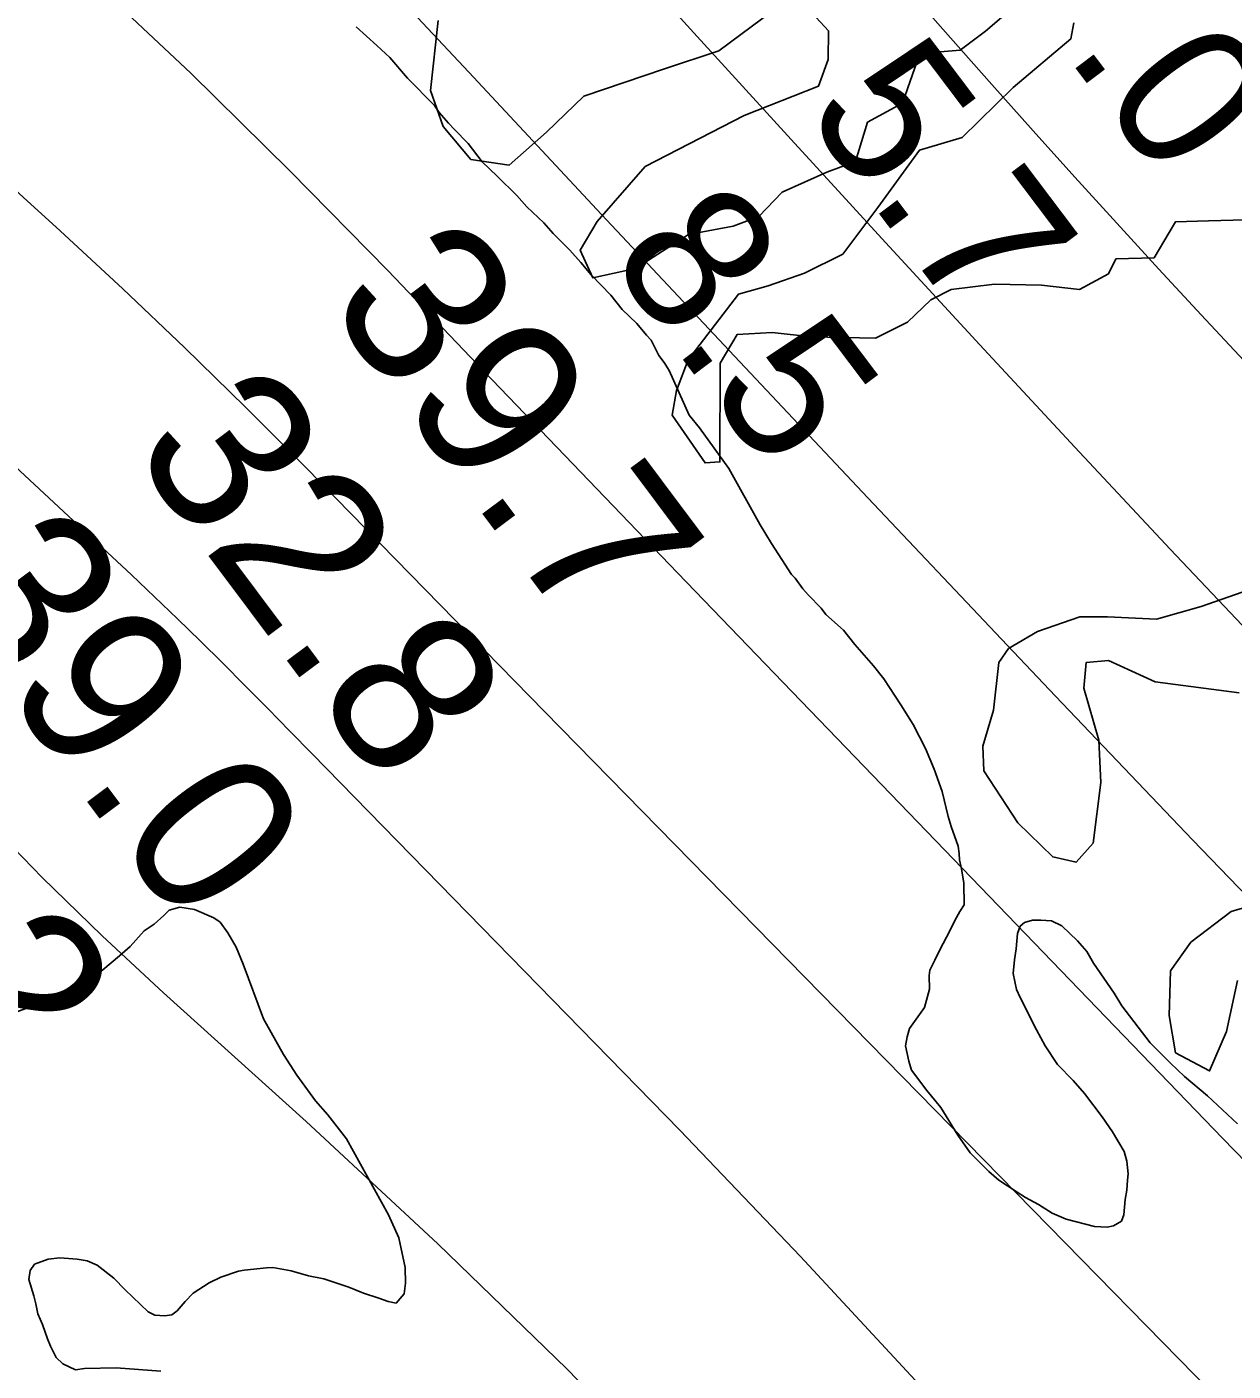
# Model space of a CAD drawing. Extents: x 3245246 to 3283090, y 806824 to 832173.
# Drawn here: x 3269117 to 3269611, y 815662 to 816212 of the extents above; entities that cross this region are included whole.
import ezdxf

# ---------------------------------------------------------------- set-up
doc = ezdxf.new("R2010")
doc.units = 0
for name, color, linetype in [('V-RIVR-EDGE', 7, 'Continuous'), ('V-RIVR-RANG', 7, 'Continuous'), ('V-ROAD-CNTR', 7, 'Continuous'), ('V-SITE-VEGE', 7, 'Continuous'), ('V-TOPO-DPTH', 7, 'Continuous'), ('V-TOPO-MAJR', 7, 'Continuous'), ('V-TOPO-MINR', 7, 'Continuous')]:
    doc.layers.add(name, color=color, linetype=linetype)

msp = doc.modelspace()

# ---------------------------------------------------------------- linework, layer by layer
at = {"layer": 'V-RIVR-EDGE'}
for points in [[(3269435.11, 816221.25), (3269445.08, 816210.36), (3269445.05, 816198.63), (3269441.11, 816187.77), (3269410.66, 816175.67), (3269370.18, 816154.91), (3269350.56, 816132.35), (3269343.58, 816120.63), (3269348.77, 816109.32), (3269366.16, 816113.19), (3269387.93, 816127.05), (3269406.2, 816130.48), (3269416.64, 816134.36), (3269426.23, 816144.34), (3269444.5, 816152.55), (3269456.25, 816156.87), (3269461.07, 816172.94), (3269475.44, 816180.73), (3269482.44, 816201.14), (3269498.96, 816202.4), (3269509.41, 816210.2), (3269516.82, 816216.7)], [(3269285.57, 816214.67), (3269282.45, 816185.99), (3269287.63, 816171.2), (3269298.9, 816157.69), (3269314.54, 816155.48), (3269329.79, 816168.92), (3269345.04, 816183.66), (3269378.1, 816194.88), (3269400.29, 816202.21), (3269422.5, 816218.68)], [(3269545.5, 816213.59), (3269544.18, 816207.07), (3269520.66, 816187.14), (3269499.74, 816166.76), (3269482.34, 816161.59), (3269465.33, 816138.16), (3269450.94, 816119.06), (3269435.27, 816111.28), (3269420.48, 816106.1), (3269408.3, 816102.65), (3269387.81, 816075.75), (3269382.99, 816063.16), (3269381.23, 816053.17), (3269394.66, 816033.57), (3269400.74, 816033.99), (3269400.84, 816074.42), (3269407.83, 816086.14), (3269422.17, 816086.97), (3269438.25, 816085.19), (3269464.33, 816084.69), (3269477.39, 816091.18), (3269486.97, 816100.28), (3269495.24, 816104.61), (3269513.07, 816106.74), (3269532.19, 816106.26), (3269547.84, 816104.48), (3269559.59, 816110.97), (3269562.65, 816117.05), (3269578.3, 816117.45), (3269584.41, 816127.86), (3269587.03, 816132.2), (3269600.5, 816132.6), (3269615.72, 816133)], [(3269628.4, 815985.61), (3269597.51, 815974.82), (3269579.24, 815969.65), (3269559.24, 815970.57), (3269547.94, 815970.6), (3269530.54, 815964.56), (3269518.79, 815957.63), (3269514.86, 815951.99), (3269512.64, 815932.44), (3269508.26, 815917.67), (3269508.67, 815907.67), (3269522.52, 815886.33), (3269536.83, 815872.39), (3269546.39, 815870.19), (3269553.36, 815878), (3269556.47, 815902.77), (3269555.64, 815920.16), (3269549.61, 815941.47), (3269550.5, 815951.9), (3269559.63, 815952.75), (3269578.74, 815944.01), (3269613.07, 815939.58)], [(3269631.55, 815856.51), (3269609.8, 815850.04), (3269593.25, 815837.48), (3269584.97, 815825.76), (3269584.49, 815807.5), (3269587.06, 815792.28), (3269600.95, 815784.86), (3269607.94, 815800.93), (3269612.34, 815821.78)]]:
    msp.add_lwpolyline(points, dxfattribs=at)
at = {"layer": 'V-ROAD-CNTR'}
msp.add_spline([(3265843.13, 823432.94), (3265858.98, 823417.12), (3265884.36, 823393.48), (3265921.56, 823385.9), (3265988.57, 823351.07), (3266047.21, 823332.33), (3266110.89, 823317.69), (3266174.63, 823302.49), (3266237.94, 823256.14), (3266318.96, 823213.69), (3266446.25, 823144.04), (3266598.22, 823070.18), (3266698.27, 823024.21), (3266809.76, 822977.55), (3266902.83, 822954.65), (3266981.51, 822929.37), (3267047.02, 822922.93), (3267126.67, 822926.97), (3267196.8, 822934.46), (3267240.76, 822931.16), (3267315.46, 822929.02), (3267389.48, 822902.91), (3267472.52, 822855.33), (3267548.21, 822799.11), (3267673.18, 822703.23), (3267729.53, 822659.19), (3267800.82, 822580.02), (3267841.58, 822514.78), (3267890.36, 822443.64), (3267961.46, 822390.31), (3268026.22, 822347.95), (3268097.47, 822313.66), (3268226.82, 822221.48), (3268328.91, 822136.16), (3268437.97, 822030.19), (3268539.63, 821913.73), (3268611.4, 821855.02), (3268669.68, 821832.99), (3268741.62, 821835.21), (3268780.98, 821862.31), (3268824.18, 821916.6), (3268873.06, 822006.27), (3268932.52, 822098.07), (3268972.12, 822145.49), (3269019.4, 822162.03), (3269055.98, 822158.33), (3269086.75, 822138.72), (3269215.73, 821995.56), (3269467.12, 821682.49), (3269665.02, 821425.34), (3269890.24, 821132.34), (3269935.57, 821060.84), (3269937.76, 820947.01), (3269911.92, 820878.37), (3269882.42, 820803.43), (3269850.37, 820754.68), (3269820.83, 820702.94), (3269847.45, 820661.45), (3269995.31, 820504.9), (3270135.08, 820342.32), (3270215.8, 820249.25), (3270280.88, 820161.54), (3270409.84, 819983.24), (3270585.16, 819734.7), (3270723.07, 819531.19), (3270847.77, 819342.24), (3270941.21, 819194.89), (3271024.16, 819065.03), (3271103.72, 818955.95), (3271217.86, 818809.2), (3271322.11, 818665.04), (3271450.94, 818481.15), (3271547.8, 818329.85), (3271656.16, 818158.96), (3271778.9, 817965.4), (3271939.04, 817707.54), (3272036.56, 817466.51), (3272126.72, 817285.29), (3272211.94, 817051.13), (3272318, 816867.47), (3272429.35, 816683.19), (3272508.65, 816556.22), (3272571.56, 816398.68), (3272670.41, 816197), (3272779.92, 816022.86), (3272872.13, 815803.22), (3272964.65, 815556.57)], degree=3, dxfattribs=at)
at = {"layer": 'V-SITE-VEGE'}
for p, q in [((3269252.06, 816211.99), (3269260.41, 816204.44)), ((3269260.41, 816204.44), (3269265.73, 816199.4)), ((3269265.73, 816199.4), (3269273, 816191.07)), ((3269273, 816191.07), (3269284.04, 816179.88)), ((3269284.04, 816179.88), (3269285.97, 816176.97)), ((3269285.97, 816176.97), (3269289.79, 816172.63)), ((3269289.79, 816172.63), (3269292.08, 816170.1)), ((3269292.08, 816170.1), (3269297.79, 816164.33)), ((3269297.79, 816164.33), (3269303.56, 816156.71)), ((3269303.56, 816156.71), (3269309.64, 816150.95)), ((3269309.64, 816150.95), (3269317.63, 816143.01)), ((3269317.63, 816143.01), (3269321.83, 816138.31)), ((3269321.83, 816138.31), (3269328.67, 816131.83)), ((3269328.67, 816131.83), (3269332.49, 816127.48)), ((3269332.49, 816127.48), (3269339.35, 816120.63)), ((3269339.35, 816120.63), (3269343.93, 816115.57)), ((3269343.93, 816115.57), (3269348.14, 816110.5)), ((3269348.14, 816110.5), (3269356.14, 816102.19)), ((3269356.14, 816102.19), (3269360.74, 816096.39)), ((3269360.74, 816096.39), (3269366.83, 816090.63)), ((3269366.83, 816090.63), (3269370.66, 816085.92)), ((3269370.66, 816085.92), (3269372.57, 816083.75)), ((3269372.57, 816083.75), (3269375.7, 816077.53)), ((3269375.7, 816077.53), (3269378, 816074.63)), ((3269378, 816074.63), (3269379.94, 816071.35)), ((3269379.94, 816071.35), (3269388.21, 816053.06)), ((3269388.21, 816053.06), (3269392.42, 816047.98)), ((3269392.42, 816047.98), (3269404.36, 816031.27)), ((3269404.36, 816031.27), (3269417.2, 816008.28)), ((3269417.2, 816008.28), (3269421.85, 816000.62)), ((3269421.85, 816000.62), (3269426.1, 815994.07)), ((3269426.1, 815994.07), (3269429.97, 815987.88)), ((3269429.97, 815987.88), (3269431.49, 815986.44)), ((3269431.49, 815986.44), (3269434.58, 815982.08)), ((3269434.58, 815982.08), (3269436.87, 815979.55)), ((3269436.87, 815979.55), (3269442.2, 815974.13)), ((3269442.2, 815974.13), (3269444.12, 815971.59)), ((3269444.12, 815971.59), (3269451.33, 815965.12)), ((3269451.33, 815965.12), (3269455.93, 815959.32)), ((3269455.93, 815959.32), (3269463.57, 815950.63)), ((3269463.57, 815950.63), (3269467.79, 815945.19)), ((3269467.79, 815945.19), (3269474.75, 815934.64)), ((3269474.75, 815934.64), (3269479.78, 815926.62)), ((3269479.78, 815926.62), (3269484.86, 815916.76)), ((3269484.86, 815916.76), (3269488.42, 815908.34)), ((3269488.42, 815908.34), (3269491.63, 815899.16)), ((3269491.63, 815899.16), (3269494.13, 815888.86)), ((3269494.13, 815888.86), (3269495.35, 815884.82)), ((3269495.35, 815884.82), (3269498.16, 815876.74)), ((3269498.16, 815876.74), (3269498.61, 815873.79)), ((3269498.61, 815873.79), (3269498.68, 815871.2)), ((3269498.68, 815871.2), (3269499.52, 815867.52)), ((3269499.52, 815867.52), (3269500.42, 815861.62)), ((3269500.42, 815861.62), (3269500.66, 815852.74)), ((3269179.92, 815851.86), (3269175.5, 815850.63)), ((3269185.87, 815850.91), (3269179.92, 815851.86)), ((3269193.74, 815847.42), (3269185.87, 815850.91)), ((3269500.66, 815852.74), (3269498.88, 815850.1)), ((3269173.34, 815848.35), (3269169.36, 815844.91)), ((3269175.5, 815850.63), (3269173.34, 815848.35)), ((3269196.38, 815845.64), (3269193.74, 815847.42)), ((3269199.46, 815841.28), (3269196.38, 815845.64)), ((3269496.76, 815846.33), (3269494.66, 815841.83)), ((3269498.88, 815850.1), (3269496.76, 815846.33)), ((3269523.49, 815844.09), (3269525.3, 815845.62)), ((3269525.3, 815845.62), (3269528.61, 815846.45)), ((3269528.61, 815846.45), (3269531.94, 815846.54)), ((3269531.94, 815846.54), (3269536.4, 815846.3)), ((3269536.4, 815846.3), (3269540.53, 815844.18)), ((3269165.36, 815842.21), (3269159.61, 815835.76)), ((3269169.36, 815844.91), (3269165.36, 815842.21)), ((3269202.95, 815835.44), (3269199.46, 815841.28)), ((3269494.66, 815841.83), (3269490.78, 815834.69)), ((3269521.89, 815834.79), (3269522.46, 815841.1)), ((3269522.46, 815841.1), (3269523.49, 815844.09)), ((3269540.53, 815844.18), (3269546.99, 815838.06)), ((3269159.61, 815835.76), (3269155.27, 815831.93)), ((3269205.73, 815828.48), (3269202.95, 815835.44)), ((3269490.78, 815834.69), (3269488.68, 815830.19)), ((3269521.27, 815830.33), (3269521.89, 815834.79)), ((3269546.99, 815838.06), (3269550.81, 815833.72)), ((3269155.27, 815831.93), (3269148.38, 815826.2)), ((3269488.68, 815830.19), (3269486.57, 815826.06)), ((3269520.68, 815824.75), (3269521.27, 815830.33)), ((3269550.81, 815833.72), (3269553.53, 815828.97)), ((3269553.53, 815828.97), (3269562.02, 815816.61)), ((3269148.38, 815826.2), (3269144.02, 815823.11)), ((3269214.12, 815806.11), (3269205.73, 815828.48)), ((3269486.57, 815826.06), (3269486.25, 815823.83)), ((3269486.25, 815823.83), (3269486.41, 815818.27)), ((3269521.97, 815818.12), (3269520.68, 815824.75)), ((3269137.09, 815819.22), (3269123.92, 815812.94)), ((3269144.02, 815823.11), (3269137.09, 815819.22)), ((3269486.41, 815818.27), (3269484.39, 815810.81)), ((3269523.54, 815814.83), (3269521.97, 815818.12)), ((3269123.92, 815812.94), (3269113.29, 815808.95)), ((3269530.19, 815801.68), (3269523.54, 815814.83)), ((3269562.02, 815816.61), (3269565.12, 815811.51)), ((3269484.39, 815810.81), (3269478.32, 815802.13)), ((3269565.12, 815811.51), (3269576.64, 815796.26)), ((3269222.29, 815791.52), (3269214.12, 815806.11)), ((3269478.32, 815802.13), (3269477.3, 815798.77)), ((3269533.7, 815795.1), (3269530.19, 815801.68)), ((3269477.3, 815798.77), (3269476.66, 815795.05)), ((3269576.64, 815796.26), (3269585.01, 815787.97)), ((3269227.7, 815783.14), (3269222.29, 815791.52)), ((3269476.66, 815795.05), (3269477.94, 815788.78)), ((3269538.73, 815787.46), (3269533.7, 815795.1)), ((3269477.94, 815788.78), (3269479.15, 815785.11)), ((3269479.15, 815785.11), (3269485.31, 815776.76)), ((3269545.2, 815780.97), (3269538.73, 815787.46)), ((3269585.01, 815787.97), (3269590.71, 815782.57)), ((3269235.39, 815772.61), (3269227.7, 815783.14)), ((3269549.79, 815775.53), (3269545.2, 815780.97)), ((3269590.71, 815782.57), (3269600.19, 815774.67)), ((3269485.31, 815776.76), (3269491.04, 815769.88)), ((3269557.08, 815766.1), (3269549.79, 815775.53)), ((3269600.19, 815774.67), (3269612.35, 815763.15)), ((3269240.36, 815766.82), (3269235.39, 815772.61)), ((3269491.04, 815769.88), (3269498.02, 815758.58)), ((3269248.04, 815757.02), (3269240.36, 815766.82)), ((3269561.32, 815759.92), (3269557.08, 815766.1)), ((3269498.02, 815758.58), (3269503.03, 815751.31)), ((3269565.98, 815751.89), (3269561.32, 815759.92)), ((3269265.17, 815726), (3269248.04, 815757.02)), ((3269567.2, 815747.85), (3269565.98, 815751.89)), ((3269503.03, 815751.31), (3269510.64, 815743.73)), ((3269567.71, 815742.68), (3269567.2, 815747.85)), ((3269510.64, 815743.73), (3269514.81, 815740.15)), ((3269567.41, 815740.08), (3269567.71, 815742.68)), ((3269514.81, 815740.15), (3269522.35, 815735.16)), ((3269566.51, 815732.28), (3269567.15, 815736)), ((3269567.15, 815736), (3269567.41, 815740.08)), ((3269522.35, 815735.16), (3269525.75, 815733.03)), ((3269525.75, 815733.03), (3269531.01, 815730.21)), ((3269531.01, 815730.21), (3269536.66, 815726.66)), ((3269565.94, 815725.97), (3269566.51, 815732.28)), ((3269269.5, 815716.49), (3269265.17, 815726)), ((3269536.66, 815726.66), (3269542.28, 815724.22)), ((3269564.9, 815723.34), (3269565.94, 815725.97)), ((3269542.28, 815724.22), (3269553.85, 815721.2)), ((3269553.85, 815721.2), (3269559.04, 815720.96)), ((3269559.04, 815720.96), (3269561.62, 815721.4)), ((3269561.62, 815721.4), (3269564.9, 815723.34)), ((3269272.05, 815704.33), (3269269.5, 815716.49)), ((3269120.52, 815705.8), (3269126.02, 815707.8)), ((3269126.02, 815707.8), (3269130.82, 815708.3)), ((3269130.82, 815708.3), (3269137.87, 815707.75)), ((3269137.87, 815707.75), (3269141.96, 815707.12)), ((3269118.09, 815699.44), (3269118.73, 815703.16)), ((3269118.73, 815703.16), (3269120.52, 815705.8)), ((3269141.96, 815707.12), (3269146.09, 815705.38)), ((3269146.09, 815705.38), (3269152.9, 815700.01)), ((3269196.59, 815700.44), (3269203.94, 815702.86)), ((3269203.94, 815702.86), (3269206.15, 815703.3)), ((3269206.15, 815703.3), (3269215.38, 815704.28)), ((3269215.38, 815704.28), (3269217.97, 815704.35)), ((3269217.97, 815704.35), (3269225.42, 815703.07)), ((3269225.42, 815703.07), (3269232.51, 815701.04)), ((3269272.22, 815698.04), (3269272.05, 815704.33)), ((3269120.13, 815692.83), (3269118.09, 815699.44)), ((3269152.9, 815700.01), (3269157.47, 815695.31)), ((3269185.29, 815693.84), (3269191.84, 815698.09)), ((3269191.84, 815698.09), (3269196.59, 815700.44)), ((3269232.51, 815701.04), (3269238.84, 815699.73)), ((3269238.84, 815699.73), (3269248.93, 815696.3)), ((3269271.6, 815693.58), (3269272.22, 815698.04)), ((3269120.96, 815689.51), (3269120.13, 815692.83)), ((3269157.47, 815695.31), (3269166.97, 815686.31)), ((3269182.05, 815690.42), (3269185.29, 815693.84)), ((3269248.93, 815696.3), (3269254.93, 815693.87)), ((3269254.93, 815693.87), (3269261.28, 815691.82)), ((3269261.28, 815691.82), (3269265.02, 815690.44)), ((3269268.37, 815689.79), (3269271.6, 815693.58)), ((3269121.81, 815685.46), (3269120.96, 815689.51)), ((3269166.97, 815686.31), (3269169.6, 815684.9)), ((3269176.64, 815685.09), (3269178.82, 815686.63)), ((3269178.82, 815686.63), (3269182.05, 815690.42)), ((3269265.02, 815690.44), (3269268.37, 815689.79)), ((3269123.78, 815681.07), (3269121.81, 815685.46)), ((3269125.79, 815675.2), (3269123.78, 815681.07)), ((3269169.6, 815684.9), (3269173.69, 815684.64)), ((3269173.69, 815684.64), (3269176.64, 815685.09)), ((3269126.98, 815672.27), (3269125.79, 815675.2)), ((3269129.33, 815667.52), (3269126.98, 815672.27)), ((3269131.99, 815664.99), (3269129.33, 815667.52)), ((3269137.24, 815662.54), (3269131.99, 815664.99)), ((3269140.93, 815663.01), (3269137.24, 815662.54)), ((3269153.89, 815663.36), (3269140.93, 815663.01)), ((3269172.07, 815662), (3269153.89, 815663.36))]:
    msp.add_line(p, q, dxfattribs=at)
at = {"layer": 'V-TOPO-DPTH'}
msp.add_lwpolyline([(3269246.54, 816367.8), (3269391.43, 816208.11), (3269429.86, 816165.91), (3269468.4, 816123.81), (3269507.09, 816081.86), (3269545.9, 816040), (3269584.91, 815998.34), (3269624.09, 815956.85), (3269663.53, 815915.6), (3269703.14, 815874.51), (3269864.66, 815708), (3269901.1, 815670.37), (3269937.52, 815632.72), (3269973.88, 815595.01), (3270010.21, 815557.26), (3270045.93, 815518.99), (3270080.89, 815480.06), (3270114.71, 815440.12), (3270147.75, 815399.52), (3270265.06, 815251.03), (3270292.87, 815213.82)], dxfattribs=at)
at = {"layer": 'V-TOPO-MAJR'}
msp.add_lwpolyline([(3268929.65, 816311.85), (3269130.92, 816128.56), (3269156.52, 816104.84), (3269181.84, 816080.83), (3269206.75, 816056.39), (3269231.37, 816031.66), (3269255.79, 816006.71), (3269280.21, 815981.76), (3269304.63, 815956.82), (3269329.05, 815931.88), (3269674.79, 815578.85), (3269687.87, 815565.62), (3269701.05, 815552.47), (3269714.35, 815539.45), (3269727.74, 815526.52), (3269741.22, 815513.68), (3269754.74, 815500.88), (3269768.32, 815488.15), (3269781.94, 815475.46), (3270088.03, 815191.63), (3270117.41, 815163.3), (3270124.49, 815156.1)], dxfattribs=at)
at = {"layer": 'V-TOPO-MINR'}
for points in [[(3269220.46, 816518.44), (3269494.97, 816207.47), (3269511.88, 816188.41), (3269528.85, 816169.41), (3269545.91, 816150.49), (3269563.04, 816131.63), (3269580.27, 816112.86), (3269597.57, 816094.16), (3269614.98, 816075.56), (3269632.46, 816057.02), (3269962.72, 815708.74), (3269978.97, 815691.55), (3269995.17, 815674.32), (3270011.32, 815657.03), (3270027.43, 815639.71), (3270043.27, 815622.16), (3270058.79, 815604.34), (3270073.85, 815586.12), (3270088.59, 815567.64), (3270284.03, 815315.92), (3270345.92, 815232.01)], [(3269246.54, 816367.8), (3269391.43, 816208.11), (3269429.86, 816165.91), (3269468.4, 816123.81), (3269507.09, 816081.86), (3269545.9, 816040), (3269584.91, 815998.34), (3269624.09, 815956.85), (3269663.53, 815915.6), (3269703.14, 815874.51), (3269864.66, 815708), (3269901.1, 815670.37), (3269937.52, 815632.72), (3269973.88, 815595.01), (3270010.21, 815557.26), (3270045.93, 815518.99), (3270080.89, 815480.06), (3270114.71, 815440.12), (3270147.75, 815399.52), (3270265.06, 815251.03), (3270292.87, 815213.82)], [(3268846.68, 816279.95), (3269160.07, 815987.76), (3269169.54, 815978.84), (3269178.94, 815969.86), (3269188.24, 815960.77), (3269197.48, 815951.62), (3269206.65, 815942.4), (3269215.81, 815933.15), (3269224.93, 815923.88), (3269234.03, 815914.59), (3269384.31, 815760.64), (3269433.75, 815708.86), (3269482.39, 815656.38), (3269529.87, 815602.84), (3269576.56, 815548.58), (3269641.81, 815471.05), (3269655.01, 815454.82), (3269667.85, 815438.31), (3269680.13, 815421.38), (3269692.03, 815404.18), (3269819.06, 815213.93), (3269855.66, 815158.54), (3269891.89, 815102.92)], [(3269142.82, 816232.15), (3269184.39, 816193.1), (3269224.96, 816153.02), (3269264.88, 816112.26), (3269304.34, 816071), (3269343.83, 816029.79), (3269383.37, 815988.63), (3269422.96, 815947.5), (3269606.29, 815757.28), (3269640.98, 815721.58), (3269675.86, 815686.08), (3269711.04, 815650.87), (3269746.4, 815615.84), (3269781.97, 815581.01), (3269817.59, 815546.25), (3269853.31, 815511.58), (3269889.09, 815476.98), (3270029.99, 815341.08), (3270077.58, 815293.52), (3270123.99, 815244.88), (3270168.64, 815194.61), (3270183.98, 815176.5)], [(3269272.91, 816220.35), (3269298, 816193.41), (3269352.29, 816135.28), (3269406.67, 816077.24), (3269461.21, 816019.34), (3269515.84, 815961.53), (3269538.03, 815938.11), (3269594.05, 815879.42), (3269650.34, 815820.99), (3269707.04, 815762.96), (3269764.01, 815705.19), (3269765.2, 815704), (3269821.81, 815647.05), (3269878.44, 815590.12), (3269935.11, 815533.24), (3269991.81, 815476.38), (3270047.56, 815418.68), (3270102.02, 815359.82), (3270154.56, 815299.24), (3270205.82, 815237.51), (3270239.54, 815195.54)], [(3268851.37, 816162.64), (3268873.41, 816138.97), (3268895.21, 816115.08), (3269076.4, 815913.69), (3269099.71, 815888.58), (3269123.53, 815863.98), (3269148.1, 815840.13), (3269173.19, 815816.8), (3269231.56, 815764.17), (3269285.41, 815714.1), (3269338.19, 815662.96), (3269389.38, 815610.21), (3269439.49, 815556.4), (3269560.59, 815422.29), (3269576.89, 815403.5), (3269592.67, 815384.3), (3269607.67, 815364.49), (3269622.16, 815344.28), (3269683.25, 815255.36), (3269727.64, 815190.21), (3269771.69, 815124.84), (3269815.24, 815059.13)]]:
    msp.add_lwpolyline(points, dxfattribs=at)

# ---------------------------------------------------------------- texts
at = {"layer": 'V-RIVR-RANG'}
for s, height, rotation, p in [('7.0', 60, 307.0349, (3269514.86, 816236.55)), ('5.7', 60, 307.0349, (3269434.52, 816177.01)), ('8.5', 60, 307.0349, (3269354.31, 816117.28)), ('39.7', 67, 306.8083, (3269238.96, 816099.11)), ('32.8', 67, 306.8083, (3269159.04, 816039)), ('39.0', 67, 306.8083, (3269077.38, 815981.22)), ('41.2', 67, 306.8083, (3268999.2, 815918.79))]:
    msp.add_text(s, height=height, rotation=rotation, dxfattribs=at).set_placement(p)

doc.saveas('drawing.dxf')
